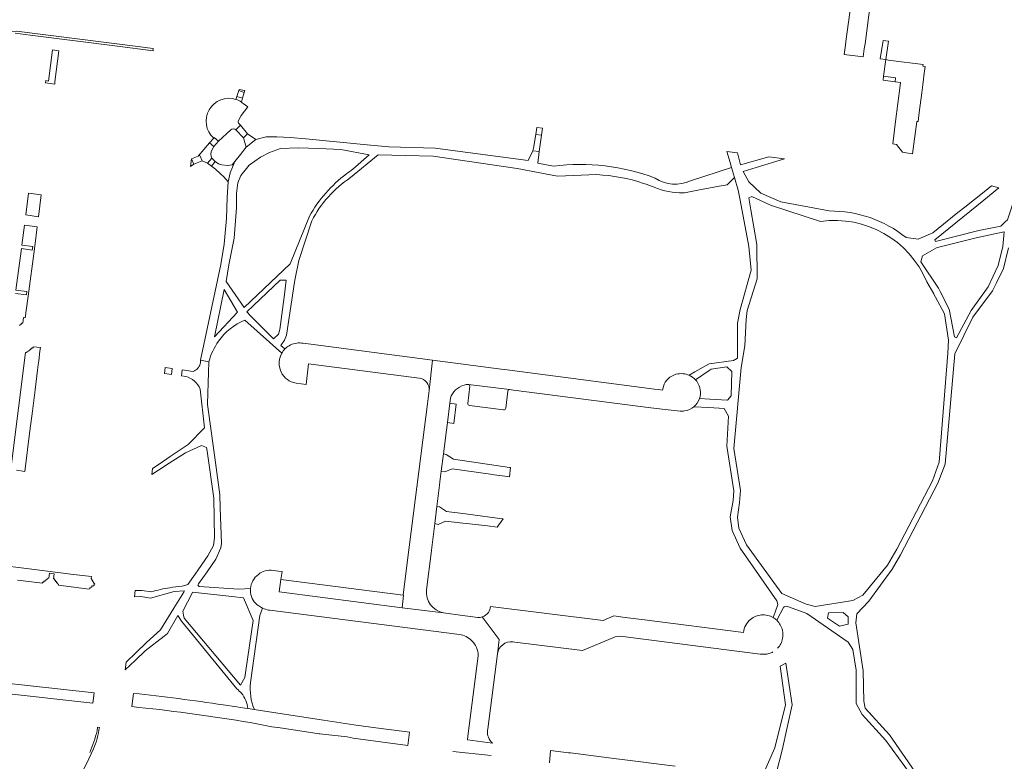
# Model space of a CAD drawing. Header units: metres. Extents: x 166325 to 190320, y 381923 to 404576.
# Tile 405 of 656: x 176882 to 177139, y 387287 to 387481. Entities that reach past the tile are written whole.
import ezdxf

# ---------------------------------------------------------------- set-up
doc = ezdxf.new("R2010")
doc.units = ezdxf.units.M
for name, color, linetype, lineweight in [('B-WE-VH-VERHARDING_ASFALT-GV', 8, 'Continuous', 18), ('B-WE-VH-VERHARDING_BETON-GV', 8, 'Continuous', 18), ('B-WE-VH-VERHARDING_BETONSTRAATSTEEN-GV', 8, 'Continuous', 18), ('B-WE-VH-VERHARDING_FUNDERING_ZAND-GV', 8, 'Continuous', 18)]:
    doc.layers.add(name, color=color, linetype=linetype, lineweight=lineweight)

msp = doc.modelspace()

# ---------------------------------------------------------------- linework, layer by layer
at = {"layer": 'B-WE-VH-VERHARDING_ASFALT-GV', "flags": 128}
for points in [[(176851.486, 387307.791), (176900.86, 387302.23), (176901.21, 387304.98), (176859.898, 387309.491)], [(176911.522, 387304.835), (176911.06, 387301.358)], [(176943.096, 387300.583), (176941.429, 387300.84), (176940.58, 387300.97), (176939.457, 387301.142), (176938.506, 387301.288), (176934.986, 387301.827)], [(176940.135, 387297.48), (176942.04, 387297.22), (176947.68, 387296.12), (176949.249, 387295.932), (176949.351, 387295.92), (176960.071, 387294.237), (176960.181, 387294.22), (176961.752, 387294.045), (176967.371, 387293.42), (176968.95, 387293.1), (176983.254, 387291.197), (176983.636, 387294.686), (176983.09, 387294.757), (176974.134, 387295.929), (176973.551, 387296.005), (176969.08, 387296.59), (176962.349, 387297.624), (176961.153, 387297.808), (176943.567, 387300.511), (176943.096, 387300.583)], [(177053.112, 387285.765), (177038.624, 387287.61), (177037.79, 387287.716), (177025.775, 387289.246), (177025.219, 387289.316), (177020.551, 387289.911), (177020.242, 387286.679)]]:
    msp.add_lwpolyline(points, dxfattribs=at)
at = {"layer": 'B-WE-VH-VERHARDING_ASFALT-GV'}
for points in [[(176934.986, 387301.827, 0.0098298), (176911.522, 387304.835)], [(176911.06, 387301.358, -0.016572), (176940.135, 387297.48)]]:
    msp.add_lwpolyline(points, format="xyb", dxfattribs=at)
at = {"layer": 'B-WE-VH-VERHARDING_BETON-GV', "flags": 128}
for points in [[(176940.453, 387462.044), (176939.042, 387462.502), (176938.549, 387460.982), (176939.961, 387460.505)], [(176939.441, 387453.442), (176938.276, 387452.288), (176940.283, 387450.185), (176941.342, 387451.23)], [(176933.719, 387449.305), (176932.613, 387450.252), (176932.471, 387450.104), (176931.371, 387448.869), (176932.511, 387447.868)], [(177018.196, 387450.881), (177016.687, 387451.059), (177016.063, 387447.492), (177015.952, 387446.789), (177017.582, 387446.564)], [(176928.433, 387445.344), (176926.66, 387444.667), (176927.266, 387443.276), (176929.442, 387444.144), (176928.846, 387445.529)], [(176932.813, 387443.954), (176931.945, 387444.861), (176930.889, 387443.501), (176931.862, 387442.77)]]:
    msp.add_lwpolyline(points, close=True, dxfattribs=at)
at = {"layer": 'B-WE-VH-VERHARDING_BETONSTRAATSTEEN-GV', "flags": 128}
for points in [[(177099.164, 387485.457), (177097.777, 387475.339), (177097.652, 387474.414), (177097.357, 387471.926), (177102.303, 387471.322), (177102.598, 387473.437), (177102.801, 387474.706), (177104.348, 387486.442)], [(176880.539, 387477.507), (176884.503, 387477.012), (176907.323, 387474.113), (176916.613, 387472.936), (176916.645, 387473.512), (176915.205, 387473.694), (176913.357, 387473.928), (176880.92, 387478.03), (176876.669, 387477.831), (176874.37, 387476.99), (176872.341, 387475.81)], [(176939.961, 387460.505), (176938.549, 387460.982), (176938.277, 387460.201)], [(176938.927, 387454.697), (176939.689, 387456.019), (176941.412, 387458.23), (176940.192, 387459.157)], [(176939.699, 387459.518), (176939.961, 387460.505)], [(176932.471, 387450.104), (176932.613, 387450.252), (176933.719, 387449.305), (176936.932, 387452.267)], [(176938.276, 387452.288), (176939.441, 387453.442), (176939.137, 387453.777)], [(176931.975, 387446.967), (176932.511, 387447.868), (176931.371, 387448.869), (176928.433, 387445.344), (176928.846, 387445.529), (176929.442, 387444.144), (176930.889, 387443.501), (176931.945, 387444.861)], [(176881.578, 387401.176), (176881.861, 387401.138), (176881.908, 387401.432), (176882.207, 387401.396), (176882.238, 387401.692), (176882.535, 387401.664), (176882.738, 387403.151), (176883.193, 387403.084), (176883.856, 387408.095), (176884.12, 387410.08), (176885.397, 387419.812), (176885.652, 387421.815), (176886.277, 387426.83), (176882.972, 387427.269), (176882.297, 387422.072), (176885.16, 387421.691), (176885.035, 387420.789), (176882.185, 387421.171), (176880.765, 387410.314), (176883.627, 387409.951), (176883.504, 387409.058), (176880.669, 387409.402)], [(176880.906, 387363.195), (176883.065, 387362.912), (176883.09, 387362.909), (176884.415, 387373.506), (176885.053, 387378.624), (176885.756, 387384.212), (176886.415, 387389.339), (176886.558, 387390.747), (176886.704, 387391.808), (176887.012, 387394.343), (176887.131, 387395.269), (176885.263, 387395.506), (176885.219, 387395.206), (176884.928, 387395.243), (176884.894, 387394.956), (176884.597, 387394.985), (176884.557, 387394.694), (176884.255, 387394.728), (176884.212, 387394.439), (176883.918, 387394.46), (176883.863, 387394.17), (176883.59, 387394.205), (176883.533, 387393.986), (176883.295, 387394.002), (176879.617, 387364.887)], [(176989.699, 387391.999), (176955.853, 387396.413), (176955.632, 387396.442), (176955.439, 387396.467)], [(176954.078, 387385.964), (176956.63, 387385.64), (176957.3, 387391.05), (176986.211, 387387.296)], [(177050.076, 387385.111), (177049.812, 387384.159), (177048.795, 387384.292), (177047.779, 387384.424), (177009.184, 387389.457), (177007.626, 387389.661), (176989.699, 387391.999), (176988.81, 387384.027), (176988.355, 387380.561), (176987.136, 387371.029), (176983.596, 387343.088), (176982.812, 387336.922), (176982.013, 387330.546), (176982.14, 387330.53), (176981.74, 387327.2), (176992.607, 387325.861)], [(176988.81, 387384.027), (176989.699, 387391.999)], [(176997.945, 387385.479), (176998.531, 387385.641), (176999.135, 387385.666), (177009.785, 387384.312), (177010.902, 387384.169), (177046.795, 387379.566), (177050.501, 387379.09), (177054.492, 387378.674)], [(176999.468, 387385.163), (176998.949, 387380.659)], [(177009.785, 387384.312), (176999.135, 387385.666)], [(176988.097, 387331.909), (176989.39, 387342.237), (176989.4, 387342.311), (176990.269, 387349.253), (176990.828, 387353.722), (176991.529, 387359.318), (176991.633, 387360.149), (176991.985, 387362.959), (176992.549, 387367.467), (176993.324, 387373.655), (176993.579, 387375.693), (176994.209, 387380.728), (176994.37, 387382.011)], [(177008.834, 387379.425), (177009.351, 387383.884)], [(176999.377, 387380.156), (177008.292, 387378.987)], [(176881.126, 387334.448), (176887.692, 387333.634), (176887.731, 387333.933), (176888.01, 387333.903), (176888.058, 387334.202), (176888.352, 387334.166), (176888.412, 387334.453), (176888.686, 387334.431), (176888.736, 387334.715), (176889.03, 387334.684), (176889.07, 387334.988), (176889.372, 387334.955), (176889.554, 387336.271), (176890.739, 387336.122), (176890.566, 387334.792), (176890.858, 387334.756), (176890.834, 387334.462), (176891.125, 387334.412), (176891.094, 387334.125), (176891.377, 387334.084), (176891.35, 387333.778), (176891.645, 387333.748), (176891.601, 387333.463), (176891.889, 387333.407), (176891.872, 387333.118), (176899.924, 387332.111), (176899.981, 387332.436), (176900.268, 387332.373), (176900.319, 387332.652), (176900.609, 387332.616), (176900.64, 387332.92), (176900.951, 387332.887), (176900.987, 387333.173), (176901.29, 387333.141), (176901.342, 387333.516), (176901.24, 387333.53), (176900.41, 387334.86), (176900.478, 387335.377), (176895.809, 387335.954), (176884.898, 387337.322), (176874.936, 387338.583)], [(176950.04, 387334.6), (176950.34, 387336.68), (176949.379, 387336.814), (176948.05, 387337)], [(177001.541, 387324.71), (176996.958, 387325.3), (176993.161, 387325.79), (176992.607, 387325.861), (176981.74, 387327.2), (176949.57, 387331.35), (176950.04, 387334.6)], [(176946.818, 387326.6), (176947.112, 387326.563), (176996.771, 387320.24)], [(177045.129, 387324.059), (177040.1, 387324.702), (177037.14, 387325.08), (177034.29, 387323.85), (177004.86, 387327.568)], [(177002.695, 387324.834), (177007.145, 387318.953), (177006.665, 387315.203)], [(177004.09, 387295.09), (177004.151, 387295.564), (177006.665, 387315.203), (177007.145, 387318.953), (177002.695, 387324.834)], [(177071.01, 387320.753), (177045.129, 387324.059)], [(177010.69, 387318.326), (177011.197, 387318.263), (177028.91, 387316.07), (177036.853, 387319.386)], [(177039.496, 387319.712), (177075.4, 387315.05), (177077.135, 387315.065), (177078.49, 387315.55)], [(177001.614, 387314.674), (176998.97, 387293.624), (176998.853, 387292.695), (177005.39, 387291.841)], [(176902.584, 387295.92), (176902.093, 387295.993), (176901.97, 387295.04)], [(176899.804, 387287.716), (176901.063, 387290.3)], [(177004.99, 387288.579), (176994.984, 387289.636)], [(176896.339, 387280.605), (176899.804, 387287.716)]]:
    msp.add_lwpolyline(points, dxfattribs=at)
for points in [[(177108.925, 387475.476), (177107.561, 387475.65), (177106.795, 387470.796), (177108.256, 387470.602)], [(176891.956, 387472.945), (176890.29, 387473.156), (176889.295, 387465.017), (176888.539, 387465.114), (176888.465, 387464.535), (176890.886, 387464.224), (176890.965, 387464.84)], [(177117.667, 387461.968), (177117.936, 387464.001), (177118.125, 387465.469), (177118.215, 387466.371), (177118.551, 387468.817), (177117.952, 387468.9), (177118.004, 387469.318), (177109.531, 387470.4), (177108.926, 387470.48), (177108.256, 387470.602), (177107.647, 387466.267), (177110.802, 387465.848), (177110.679, 387464.837), (177112.061, 387464.647), (177111.955, 387463.847), (177110.807, 387454.443), (177110.057, 387448.564), (177110.515, 387448.505), (177111.021, 387448.44), (177112.632, 387446.38), (177112.995, 387446.325), (177115.222, 387445.99), (177116.382, 387454.43), (177116.726, 387454.387), (177116.996, 387456.737)], [(177107.647, 387466.267), (177107.533, 387465.206), (177110.679, 387464.837), (177110.802, 387465.848)], [(176940.625, 387462.576), (176939.125, 387462.776), (176939.042, 387462.502), (176940.453, 387462.044)], [(176943.449, 387449.701), (176941.342, 387451.23), (176940.283, 387450.185), (176940.995, 387447.7)], [(176926.66, 387444.667), (176926.402, 387442.621), (176927.266, 387443.276)], [(176938.025, 387443.947), (176937.267, 387443.116), (176936.089, 387442.954), (176934.604, 387443.132), (176933.732, 387443.39), (176932.813, 387443.954), (176931.862, 387442.77), (176932.941, 387441.938), (176934.152, 387440.792), (176934.311, 387440.644), (176935.096, 387439.92), (176936.218, 387438.661), (176936.767, 387441.009)], [(176887.361, 387435.246), (176884.058, 387435.688), (176883.316, 387429.969), (176886.624, 387429.523)], [(176994.209, 387380.728), (176993.579, 387375.693), (176995.297, 387375.452), (176995.892, 387380.517)], [(177009.839, 387363.927), (177006.363, 387364.442), (176995.149, 387366.103), (176993.259, 387367.346), (176992.549, 387367.467), (176991.985, 387362.959), (176992.915, 387362.809), (176994.841, 387363.554), (177005.445, 387362.09), (177005.851, 387362.034), (177009.312, 387361.556), (177009.797, 387361.489), (177010.086, 387363.89)], [(177008.189, 387350.49), (177007.895, 387350.529), (176998.912, 387351.716), (176998.296, 387351.798), (176993.386, 387352.447), (176991.529, 387353.62), (176990.828, 387353.722), (176990.269, 387349.253), (176991.132, 387349.034), (176993.082, 387349.882), (176997.621, 387349.359), (176999.323, 387349.162), (177004.054, 387348.617), (177006.594, 387348.324)], [(176950.04, 387334.6), (176949.57, 387331.35), (176981.74, 387327.2), (176982.14, 387330.53), (176982.013, 387330.546)]]:
    msp.add_lwpolyline(points, close=True, dxfattribs=at)
at = {"layer": 'B-WE-VH-VERHARDING_BETONSTRAATSTEEN-GV'}
for points in [[(176938.277, 387460.201, 0.8119807), (176932.471, 387450.104)], [(176938.277, 387460.201, -0.0674399), (176939.699, 387459.518)], [(176940.192, 387459.157, 0.0258671), (176939.699, 387459.518)], [(176939.137, 387453.777, -0.3280758), (176938.927, 387454.697)], [(176936.932, 387452.267, -0.3581418), (176938.276, 387452.288)], [(176931.945, 387444.861, -0.2308404), (176931.975, 387446.967)], [(176952.189, 387395.775, 0.0656255), (176951.098, 387394.929)], [(176955.439, 387396.467, 0.1608573), (176952.189, 387395.775)], [(176950.264, 387393.832, 0.3214404), (176950.886, 387387.703)], [(176950.886, 387387.703, 0.1091661), (176952.713, 387386.362)], [(176986.211, 387387.296, -0.4040887), (176988.81, 387384.027)], [(177053.346, 387388.302, 0.2579518), (177050.076, 387385.111)], [(177055.255, 387388.425, 0.1021624), (177053.346, 387388.302)], [(177056.792, 387388.045, 0.0819549), (177055.255, 387388.425)], [(176952.713, 387386.362, 0.0689157), (176954.078, 387385.964)], [(176994.37, 387382.011, -0.2494478), (176997.945, 387385.479)], [(176999.135, 387385.666, -0.3382612), (176999.468, 387385.163)], [(177058.893, 387386.331, 0.0350118), (177058.46, 387386.87)], [(177059.487, 387381.936, 0.2398345), (177058.893, 387386.331)], [(177009.351, 387383.884, -0.4097135), (177009.785, 387384.312)], [(177058.022, 387379.811, 0.1341447), (177059.487, 387381.936)], [(176998.949, 387380.659, 0.4851071), (176999.377, 387380.156)], [(177008.292, 387378.987, 0.4274596), (177008.834, 387379.425)], [(177055.604, 387378.715, 0.1382254), (177058.022, 387379.811)], [(177054.492, 387378.674, 0.056644), (177055.604, 387378.715)], [(176944.154, 387335.966, 0.1061724), (176942.73, 387334.291)], [(176945.968, 387336.865, 0.097636), (176944.154, 387335.966)], [(176948.05, 387337, 0.1003981), (176945.968, 387336.865)], [(176942.73, 387334.291, 0.1090233), (176942.086, 387332.237)], [(176942.086, 387332.237, 0.21297), (176943.409, 387328.391)], [(176992.607, 387325.861, -0.3808724), (176988.097, 387331.909)], [(176945.244, 387327.16, 0.0549194), (176946.818, 387326.6)], [(177004.293, 387325.982, -0.163681), (177002.695, 387324.834)], [(177004.86, 387327.568, -0.1395425), (177004.293, 387325.982)], [(177075.745, 387325.365, 0.1560208), (177072.863, 387324.193)], [(177078.774, 387324.648, 0.1560858), (177075.745, 387325.365)], [(177002.695, 387324.834, -0.0951533), (177001.541, 387324.71)], [(177072.863, 387324.193, 0.1944324), (177071.01, 387320.753)], [(177081.195, 387321.311, 0.1489969), (177079.707, 387323.943)], [(176996.771, 387320.24, -0.168432), (176999.923, 387318.62)], [(177081.229, 387319.217, 0.1022008), (177081.195, 387321.311)], [(176999.923, 387318.62, -0.2163382), (177001.614, 387314.674)], [(177006.665, 387315.203, -0.3981019), (177010.69, 387318.326)], [(177036.853, 387319.386, -0.1224233), (177039.496, 387319.712)], [(177079.932, 387316.628, 0.1441065), (177081.229, 387319.217)], [(177078.49, 387315.55, 0.0125548), (177078.709, 387315.667)], [(176901.97, 387295.04, -0.0384964), (176900.07, 387289.361)], [(176901.063, 387290.3, 0.0634711), (176902.584, 387295.92)], [(177004.314, 387293.335, -0.1219149), (177004.09, 387295.09)], [(177005.39, 387291.841, -0.1275434), (177004.314, 387293.335)]]:
    msp.add_lwpolyline(points, format="xyb", dxfattribs=at)
at = {"layer": 'B-WE-VH-VERHARDING_FUNDERING_ZAND-GV', "flags": 128}
for points in [[(177018.447, 387452.653), (177016.997, 387452.836), (177016.687, 387451.059), (177018.196, 387450.881)], [(177131.876, 387423.982), (177139.193, 387425.529), (177138.811, 387421.737), (177137.645, 387416.745), (177135.032, 387411.167), (177130.571, 387405.025), (177126.755, 387397.848), (177126.198, 387398.087), (177124.829, 387405.339), (177122.487, 387409.93), (177122.485, 387409.933), (177122.044, 387410.797), (177117.405, 387417.751), (177117.852, 387419.295), (177121.464, 387421.388), (177122.438, 387421.631)], [(176950.947, 387409.134), (176949.765, 387400.009), (176949.39, 387398.826), (176948.071, 387397.581), (176942.128, 387403.594), (176941.119, 387404.615), (176949.856, 387412.91), (176951.42, 387412.909)], [(176938.707, 387404.577), (176932.704, 387398.101), (176935.169, 387410.44)], [(176921.623, 387389.823), (176919.778, 387390.065), (176919.582, 387388.506), (176921.449, 387388.241)], [(176937.173, 387330.2), (176940.292, 387329.856), (176942.823, 387323.874), (176940.893, 387310.85), (176940.62, 387309.006), (176939.458, 387306.959), (176924.782, 387324.471), (176924.597, 387325.295), (176924.363, 387326.339), (176926.797, 387331.085), (176926.922, 387331.328)], [(177098.381, 387324.809), (177098.354, 387322.895), (177096.143, 387322.416), (177092.995, 387324.503), (177093.288, 387325.915), (177097.041, 387325.992)], [(177081.089, 387290), (177083.703, 387301.822), (177082.065, 387312.726), (177080.621, 387311.936), (177082.015, 387301.82), (177079.23, 387290.58), (177076.245, 387283.899), (177075.662, 387282.627), (177076.121, 387282.56), (177079.202, 387282.11), (177079.68, 387284.203)]]:
    msp.add_lwpolyline(points, close=True, dxfattribs=at)
for points in [[(177021.318, 387442.761), (177017.263, 387443.499), (177017.582, 387446.564), (177015.952, 387446.789), (177014.703, 387444.234), (176990.417, 387447.474), (176978.288, 387447.762), (176973.461, 387448.245), (176956.571, 387449.935), (176952.487, 387450.218), (176949.001, 387450.411), (176946.16, 387450.411), (176943.449, 387449.701), (176940.995, 387447.7), (176939.446, 387445.827), (176938.025, 387443.947), (176936.767, 387441.009), (176936.218, 387438.661), (176936.024, 387434.529), (176935.822, 387429.074), (176935.241, 387422.359), (176934.326, 387417.004), (176929.027, 387392.019), (176931.218, 387391.588)], [(176957.48, 387429.691), (176952.508, 387417.225), (176940.431, 387405.788), (176935.766, 387412.554), (176936.403, 387416.92), (176937.791, 387423.941), (176938.437, 387431.882), (176938.437, 387435.562), (176938.768, 387438.395), (176939.599, 387440.34), (176941.73, 387442.987), (176944.7, 387445.053), (176947.088, 387446.344), (176949.953, 387447.32), (176954.537, 387447.546), (176959.92, 387447.377), (176965.753, 387447.137), (176973.129, 387445.738), (176968.897, 387441.957)], [(177093.461, 387431.015), (177080.765, 387433.427), (177075.584, 387435.688), (177072.444, 387438.659), (177070.95, 387441.372), (177074.29, 387442.389), (177081.768, 387444.666), (177077.639, 387445.187), (177070.257, 387443.054), (177069.462, 387446.218), (177068.074, 387446.393), (177066.699, 387446.567), (177067.533, 387443.677), (177067.909, 387442.373), (177068.671, 387439.734), (177069.626, 387436.425), (177070.118, 387433.827), (177072.413, 387421.73), (177073.004, 387415.505), (177070.116, 387405.284), (177069.405, 387401.648), (177069.44, 387392.543), (177068.439, 387391.918), (177062.08, 387391.071), (177061.284, 387390.615), (177058.311, 387388.915), (177056.792, 387388.045)], [(176968.21, 387439.746), (176975.452, 387445.68), (176982.647, 387445.509), (176989.843, 387445.338), (177011.803, 387442.098), (177022.41, 387440.09), (177032.648, 387440.522)], [(177055.252, 387435.774), (177055.425, 387435.779), (177055.597, 387435.785), (177059.066, 387436.431), (177064.694, 387437.479), (177066.766, 387437.865), (177068.671, 387439.734), (177067.909, 387442.373), (177057.139, 387438.939)], [(177151.794, 387428.744), (177142.211, 387428.025), (177141.811, 387428.321), (177143.602, 387434.579), (177142.139, 387435.348), (177140.977, 387431.604), (177140.081, 387428.717), (177139.459, 387428.141), (177138.281, 387427.05), (177132.579, 387425.917), (177121.267, 387423.074), (177121.082, 387423.472), (177133.888, 387433.864), (177137.808, 387437.045), (177135.864, 387437.612), (177133.938, 387436.07), (177128.862, 387432.006), (177127.111, 387430.603), (177120.526, 387425.331), (177116.707, 387423.667), (177113.547, 387424.058)], [(177118.944, 387412.481), (177120.794, 387409.302), (177120.816, 387409.265), (177121.269, 387408.486), (177123.565, 387404.143), (177124.603, 387397.204), (177124.433, 387393.804), (177122.19, 387365.288), (177120.441, 387360.469), (177111.15, 387342.549), (177108.656, 387338.391), (177102.256, 387330.508), (177099.579, 387329.09), (177089.795, 387327.513), (177087.432, 387328.15), (177081.083, 387330.99), (177071.813, 387343.663), (177069.776, 387348.024), (177069.431, 387350.913), (177069.953, 387354.737), (177070.235, 387357.936), (177068.462, 387368.862), (177070.371, 387390.081), (177071.401, 387395.769), (177071.686, 387402.592), (177071.966, 387405.003), (177074.601, 387413.256), (177074.484, 387422.22), (177072.941, 387431.356), (177072.421, 387434.434), (177073.175, 387434.811), (177078.09, 387432.577), (177091.177, 387428.268)], [(176951.098, 387394.929), (176950.03, 387395.864), (176950.972, 387397.245), (176951.488, 387398.536), (176953.628, 387412.36), (176953.714, 387412.908), (176953.803, 387413.348), (176954.762, 387418.084), (176958.117, 387428.427)], [(177119.175, 387279.636), (177109.156, 387293.978), (177102.865, 387300.965), (177102.487, 387302.787), (177102.315, 387310.769), (177100.369, 387323.239), (177100.628, 387325.61), (177103.834, 387328.927), (177109.919, 387337.291), (177112.065, 387341.098), (177121.834, 387359.857), (177123.784, 387364.808), (177126.262, 387393.629), (177131.032, 387403.234), (177136.124, 387410.117), (177137.138, 387412.189), (177138.992, 387415.98), (177140.286, 387421.372)], [(176940.64, 387402.473), (176950.264, 387393.832)], [(176942.086, 387332.237), (176939.05, 387332.119), (176928.674, 387332.792), (176928.319, 387333.115), (176928.464, 387333.47), (176930.724, 387336.633), (176933.048, 387339.926), (176934.291, 387342.896), (176934.533, 387344.058), (176934.195, 387353.408), (176934.097, 387356.769), (176932.919, 387365.226), (176930.832, 387380.401), (176930.815, 387380.542), (176931.115, 387388.765), (176931.218, 387391.588), (176929.027, 387392.019)], [(177058.46, 387386.87), (177062.056, 387389.329), (177062.584, 387389.677), (177066.678, 387390.227), (177067.999, 387389.017), (177067.776, 387382.657), (177066.826, 387381.499), (177062.181, 387381.776), (177059.487, 387381.936)], [(176927.08, 387389.04), (176924.223, 387389.481), (176924.014, 387387.876), (176925.17, 387387.711)], [(176928.914, 387384.38), (176930.042, 387374.289), (176925.76, 387369.93), (176921.09, 387366.764), (176918.215, 387364.816), (176916.444, 387363.616), (176916.25, 387362.074), (176917.99, 387363.189), (176920.849, 387365.02), (176925.074, 387367.728), (176929.262, 387369.658)], [(177058.022, 387379.811), (177061.954, 387379.586), (177065.992, 387379.356), (177067.115, 387377.339), (177066.633, 387369.499), (177068.483, 387357.787), (177068.296, 387355.304), (177067.502, 387350.976), (177068.089, 387347.405), (177070.166, 387342.85), (177079.776, 387329.031), (177079.966, 387328.073), (177079.263, 387326.054), (177078.774, 387324.648)], [(176929.262, 387369.658), (176930.589, 387369.168), (176930.722, 387368.206), (176932.499, 387355.912), (176932.701, 387345.523), (176932.419, 387343.477), (176930.934, 387340.83), (176927.657, 387336.052), (176925.688, 387333.325), (176925.22, 387333.115), (176924.202, 387332.86)], [(176916.189, 387331.376), (176913.649, 387331.741), (176911.92, 387331.71), (176911.722, 387330.112), (176913.421, 387330.142), (176915.972, 387329.772), (176922.13, 387331.491), (176924.839, 387331.638), (176924.619, 387331.283), (176922.028, 387327.093), (176918.513, 387321.411), (176914.858, 387318.101), (176912.112, 387315.461), (176909.605, 387313.014), (176909.355, 387310.995), (176911.934, 387313.467), (176914.574, 387315.996), (176919.491, 387319.834), (176920.375, 387320.525), (176923.107, 387325.232), (176924.052, 387323.741), (176938.545, 387305.976)], [(176942.09, 387307.654), (176944.559, 387325.172), (176945.244, 387327.16)], [(177079.707, 387323.943), (177080.58, 387325.599), (177080.681, 387325.791), (177081.553, 387327.453), (177081.789, 387327.501), (177082.323, 387327.611), (177083.07, 387327.389), (177087.549, 387325.689), (177098.394, 387318.236), (177099.645, 387316.278), (177100.495, 387310.871), (177100.442, 387302.212), (177102.013, 387299.287), (177108.219, 387292.535), (177116.508, 387281.145)], [(176941.429, 387300.84), (176943.096, 387300.583)]]:
    msp.add_lwpolyline(points, dxfattribs=at)
at = {"layer": 'B-WE-VH-VERHARDING_FUNDERING_ZAND-GV'}
for points in [[(176968.897, 387441.957, 0.014595), (176967.181, 387440.728)], [(177047.911, 387439.607, 0.1224331), (177021.318, 387442.761)], [(176967.181, 387440.728, 0.100138), (176957.48, 387429.691)], [(176958.117, 387428.427, -0.1261066), (176968.21, 387439.746)], [(177032.648, 387440.522, -0.0691509), (177044.893, 387438.237)], [(177057.139, 387438.939, -0.2670262), (177047.911, 387439.607)], [(177044.893, 387438.237, -0.0163721), (177047.648, 387437.216)], [(177047.648, 387437.216, 0.1056629), (177055.252, 387435.774)], [(177113.547, 387424.058, 0.173557), (177093.461, 387431.015)], [(177091.177, 387428.268, -0.3415244), (177118.944, 387412.481)], [(176933.716, 387396.946, -0.1391728), (176940.64, 387402.473)], [(176931.218, 387391.588, -0.0921763), (176933.716, 387396.946)], [(176950.264, 387393.832, -0.0657484), (176951.098, 387394.929)], [(176928.952, 387391.06, -0.2558923), (176927.08, 387389.04)], [(176929.027, 387392.019, -0.0845169), (176928.952, 387391.06)], [(176925.17, 387387.711, -0.2439698), (176928.914, 387384.38)], [(177056.792, 387388.045, -0.1053123), (177058.46, 387386.87)], [(176920.965, 387332.478, 0.0330611), (176916.189, 387331.376)], [(176924.202, 387332.86, 0.0220913), (176920.965, 387332.478)], [(176945.244, 387327.16, -0.0724235), (176943.409, 387328.391)], [(177078.774, 387324.648, -0.0562656), (177079.707, 387323.943)], [(176943.096, 387300.583, -0.1257049), (176942.09, 387307.654)], [(176938.545, 387305.976, -0.0537685), (176939.712, 387304.856)], [(176939.712, 387304.856, -0.1479621), (176941.429, 387300.84)]]:
    msp.add_lwpolyline(points, format="xyb", dxfattribs=at)

doc.saveas('drawing.dxf')
